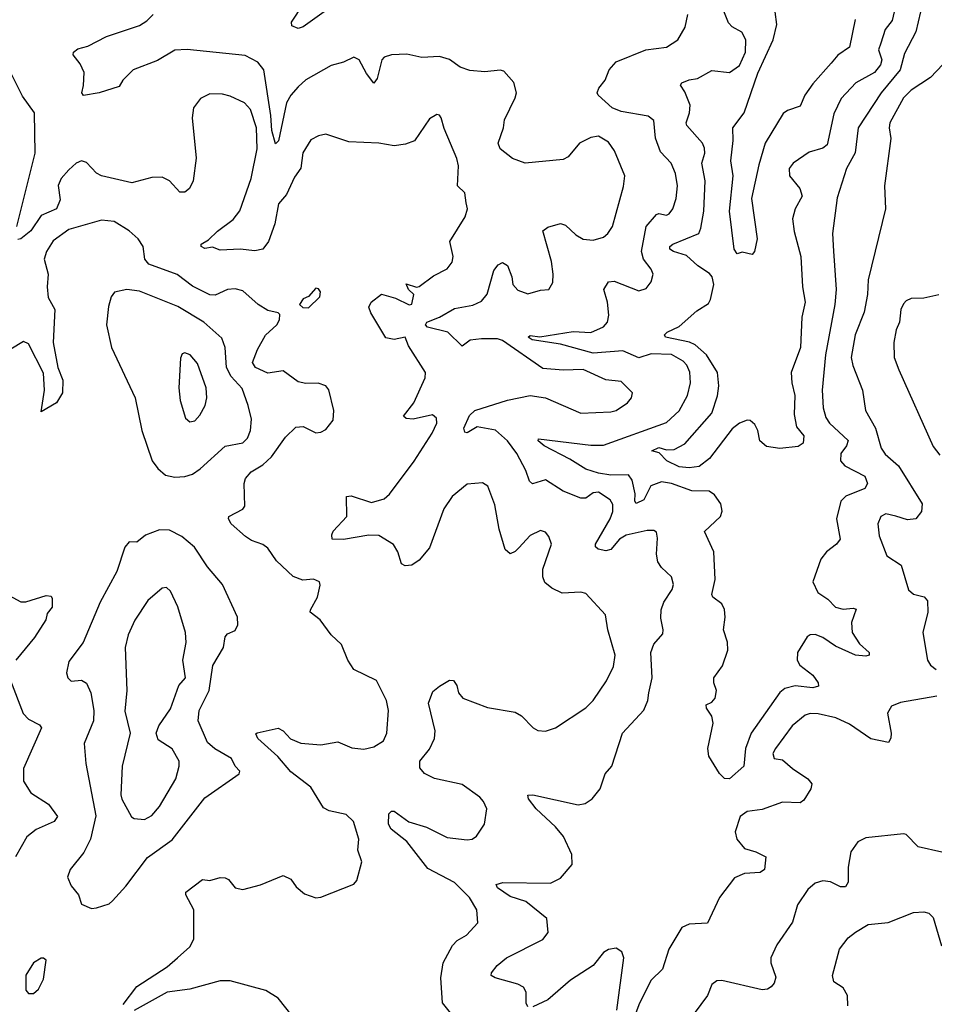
# Model space of a CAD drawing. Extents: x 1603745 to 1745082, y 385868 to 533966.
# Tile 541 of 646: x 1627650 to 1631277, y 500411 to 504314. Entities that reach past the tile are written whole.
import ezdxf

# ---------------------------------------------------------------- set-up
doc = ezdxf.new("R2010")
doc.units = 0

msp = doc.modelspace()

# ---------------------------------------------------------------- linework, layer by layer
at = {"layer": '0CON20XD'}
for points in [[(1628867.3, 504352.7), (1628775, 504286.1), (1628755, 504278.9), (1628730, 504290), (1628728.1, 504305), (1628775, 504374)], [(1631117.3, 504345), (1631109.5, 504310.5), (1631082.8, 504275), (1631065, 504221.4), (1631055.9, 504195), (1631068.6, 504155), (1631064.2, 504135), (1631040, 504105), (1630965.7, 504064.3), (1630907.9, 504002.1), (1630879.1, 503940.9), (1630851.9, 503818.1), (1630835, 503805.6), (1630781.4, 503788.6), (1630718, 503745), (1630701.9, 503725), (1630703.5, 503695), (1630743.3, 503645), (1630753.5, 503615), (1630725.3, 503564.7), (1630714.6, 503525), (1630721.2, 503475), (1630747.2, 503375), (1630754.7, 503255), (1630765.2, 503195), (1630752.3, 503135), (1630746.9, 503015), (1630709.8, 502915), (1630712, 502875), (1630724.2, 502825), (1630721.3, 502748.7), (1630730.7, 502700.7), (1630760, 502665), (1630756.9, 502635), (1630737.4, 502622.6), (1630665, 502614), (1630612, 502622), (1630585.4, 502645), (1630577.3, 502685), (1630565, 502709.6), (1630546.7, 502725), (1630535, 502726.5), (1630505, 502714.2), (1630475, 502691.8), (1630385.3, 502575), (1630345, 502543.2), (1630305, 502538.1), (1630265, 502541.4), (1630216.9, 502565), (1630186.6, 502596.6), (1630157.5, 502605), (1630185, 502617.7), (1630215, 502609.2), (1630245, 502610), (1630287.7, 502632.3), (1630395.1, 502754.9), (1630417.6, 502822.4), (1630422.7, 502862.7), (1630418, 502915), (1630373.8, 502985), (1630328.4, 503025), (1630306.3, 503036.3), (1630210.8, 503055), (1630207.1, 503065), (1630218.1, 503075), (1630265, 503098), (1630335, 503160), (1630381.1, 503188.9), (1630390, 503205), (1630402.5, 503265), (1630396.4, 503295), (1630385, 503308.2), (1630338.8, 503338.8), (1630295, 503380), (1630242.9, 503395), (1630228.5, 503405), (1630228.9, 503415), (1630240.8, 503425), (1630342.7, 503467.3), (1630351.8, 503488.2), (1630363.3, 503555), (1630368.2, 503675), (1630355.3, 503745), (1630366.9, 503785), (1630366.4, 503805), (1630357.8, 503825), (1630295.5, 503895), (1630292.7, 503905), (1630306.9, 503945), (1630308.8, 503975), (1630287.7, 504027.7), (1630270, 504055), (1630276.4, 504063.6), (1630305, 504076.2), (1630338.3, 504081.7), (1630395, 504113.5), (1630465, 504104.4), (1630505, 504133.1), (1630528.4, 504185), (1630530, 504235), (1630513.3, 504265), (1630475, 504285.5), (1630461.4, 504301.4), (1630424, 504396)], [(1629665, 500400.6), (1629658.2, 500415), (1629658.9, 500458.9), (1629648.2, 500478.2), (1629625, 500490.5), (1629535.6, 500515.6), (1629520, 500525), (1629521.2, 500535), (1629544.3, 500565), (1629580.8, 500595), (1629725, 500667.3), (1629745.7, 500695), (1629740.2, 500750.2), (1629657.9, 500817.9), (1629595, 500837.8), (1629545, 500872.5), (1629540, 500885), (1629566.1, 500893.9), (1629755, 500890.7), (1629795, 500910.5), (1629840.9, 500965), (1629839.4, 501005), (1629806.1, 501076.1), (1629775, 501114.7), (1629698.8, 501185), (1629668.1, 501225), (1629665, 501240), (1629685, 501241.1), (1629865, 501201.5), (1629892.8, 501207.2), (1629920, 501225), (1629952.5, 501265), (1629972.5, 501325), (1629997.8, 501355), (1630040.5, 501485), (1630125, 501576.7), (1630140.8, 501615), (1630145.7, 501645), (1630158.6, 501705), (1630152.9, 501805), (1630165, 501838), (1630200.5, 501879.5), (1630202.5, 501895), (1630192.2, 501942.2), (1630194.6, 501975), (1630204.6, 502005), (1630238.1, 502055), (1630243.3, 502075), (1630234.4, 502105), (1630195, 502142.5), (1630181.1, 502165), (1630175.3, 502195), (1630179.1, 502259.1), (1630175, 502282.5), (1630165, 502288.8), (1630138.6, 502288.6), (1630055, 502270), (1630029.3, 502255), (1629995, 502214.2), (1629975, 502208.4), (1629944.5, 502214.5), (1629933.3, 502225), (1629934.1, 502235), (1629991.5, 502335), (1630002.3, 502365), (1630001.7, 502391.7), (1629991.2, 502411.2), (1629945, 502440.9), (1629925, 502438), (1629895, 502417.2), (1629875, 502416.7), (1629805.2, 502445.2), (1629735, 502489.6), (1629684.2, 502474.2), (1629671.5, 502485), (1629657.2, 502527.2), (1629622.3, 502595), (1629584.1, 502644.1), (1629536.7, 502686.7), (1629465, 502699.5), (1629425, 502676.9), (1629415, 502679.4), (1629411.9, 502695), (1629433.7, 502745), (1629454.5, 502765.5), (1629585, 502806), (1629675, 502824.7), (1629735, 502814.5), (1629875, 502754), (1629995, 502759.6), (1630015, 502765.4), (1630060, 502795), (1630075.7, 502815), (1630080.8, 502835), (1630035, 502879.5), (1629975, 502886.4), (1629885, 502927.3), (1629805, 502924.6), (1629725, 502931.8), (1629565, 503041.9), (1629545, 503048.5), (1629481.5, 503048.5), (1629436, 503044), (1629405, 503020), (1629348, 503075), (1629267.5, 503095), (1629258.9, 503105), (1629264.4, 503115), (1629315.2, 503134.8), (1629375, 503169.6), (1629447.6, 503182.4), (1629481.7, 503198.3), (1629503.6, 503226.4), (1629530.6, 503319.4), (1629547.5, 503342.5), (1629565, 503351.1), (1629585, 503339.2), (1629602.3, 503295), (1629605.6, 503265), (1629625, 503241.9), (1629665, 503226.9), (1629715, 503242.5), (1629748.8, 503245), (1629765, 503272.5), (1629765.3, 503305), (1629758.6, 503355), (1629725, 503477.5), (1629745, 503491.2), (1629795, 503506.9), (1629815, 503500), (1629855, 503461.4), (1629885, 503444.4), (1629925, 503440), (1629965, 503452.2), (1629983.1, 503466.9), (1630001.1, 503495), (1630045, 503653.3), (1630050, 503695), (1630008.6, 503795), (1629985, 503828.6), (1629945, 503853.1), (1629915, 503847.5), (1629870, 503825), (1629825, 503771.1), (1629805, 503759.6), (1629655, 503745.3), (1629604.3, 503764.3), (1629555, 503802.1), (1629547.8, 503825), (1629568.2, 503885), (1629572.4, 503917.6), (1629615.6, 504005), (1629620, 504025), (1629610, 504065), (1629570.7, 504110.7), (1629555, 504114.4), (1629495, 504107.1), (1629435, 504112.9), (1629396.7, 504126.7), (1629355, 504156.4), (1629315, 504168.5), (1629245, 504164.4), (1629185, 504177.5), (1629125, 504174.6), (1629095, 504166.2), (1629086.2, 504155), (1629068.3, 504081.7), (1629055, 504063.3), (1629025, 504100.8), (1628996, 504155), (1628975, 504166.2), (1628935, 504145.7), (1628885, 504132.7), (1628785, 504075.4), (1628755, 504048.8), (1628725, 504015.4), (1628708.5, 503985), (1628676.6, 503833.4), (1628665, 503822), (1628650.6, 503875), (1628646.8, 503935), (1628619.1, 504115), (1628595, 504145.4), (1628545, 504172.9), (1628315, 504196.7), (1628265, 504192.9), (1628197.4, 504152.6), (1628100.8, 504115), (1628060, 504075), (1628045, 504050), (1627965, 504024.5), (1627903.9, 504013.9), (1627896.2, 504025), (1627903.8, 504053.8), (1627906.2, 504105), (1627889.6, 504139.6), (1627862, 504175), (1627864, 504185), (1627880.9, 504199.1), (1627921.1, 504208.9), (1627995, 504248.2), (1628125, 504291.8), (1628155, 504310), (1628180, 504335)], [(1630915, 501977.7), (1630955, 501981.4), (1630966.6, 501976.6), (1630949.2, 501925), (1630951.8, 501885), (1630979.8, 501839.8), (1631018.8, 501805), (1631018.8, 501795), (1631005, 501790.6), (1630965, 501795.4), (1630885, 501831.2), (1630835, 501865.3), (1630805, 501877.1), (1630785, 501876.1), (1630772.8, 501867.2), (1630734.5, 501805), (1630733.3, 501775), (1630744.4, 501755), (1630795.4, 501715), (1630816.2, 501685), (1630817.5, 501672.5), (1630795, 501665.3), (1630725, 501673.7), (1630685, 501663.1), (1630665, 501646.8), (1630551, 501485), (1630528.5, 501425), (1630522.1, 501355), (1630465.5, 501304.5), (1630445, 501306.3), (1630425, 501326), (1630383.1, 501395), (1630379.3, 501425), (1630400.3, 501525), (1630395, 501552.5), (1630373.8, 501585), (1630372.3, 501597.7), (1630395, 501608.8), (1630407.6, 501625), (1630412.9, 501655), (1630402.2, 501685), (1630402.5, 501705), (1630437, 501753), (1630458.2, 501815), (1630457, 501847), (1630441.1, 501895), (1630448.2, 501945), (1630445.3, 501975.3), (1630435, 501998.9), (1630398.9, 502025), (1630395.4, 502035), (1630408.1, 502095), (1630402.8, 502205), (1630365.4, 502285), (1630429.5, 502345), (1630435.4, 502365.4), (1630431.1, 502395), (1630405, 502431.1), (1630384.7, 502444.7), (1630315, 502446.8), (1630235, 502475.5), (1630195, 502482), (1630153.4, 502466.6), (1630125, 502410.7), (1630095, 502396.7), (1630089.2, 502405), (1630091.3, 502435), (1630078.7, 502488.7), (1630065, 502510), (1629995, 502508), (1629946.1, 502516.1), (1629895, 502532), (1629831.5, 502571.5), (1629730.6, 502625), (1629706.2, 502645), (1629707, 502653), (1629915, 502627.8), (1629965, 502627.8), (1630215, 502717.3), (1630265, 502763.3), (1630297.8, 502825), (1630310.8, 502875), (1630307.3, 502917.3), (1630295.3, 502945), (1630280.8, 502960.8), (1630235, 502986.8), (1630155, 502989.6), (1630105, 502973.6), (1630042.1, 503002.1), (1629925, 502992.6), (1629795, 503027.6), (1629682, 503045), (1629666.2, 503055), (1629675, 503062), (1629712.4, 503057.6), (1629845, 503077.6), (1629915, 503074.2), (1629965, 503096.8), (1629980.7, 503115), (1629986.9, 503143.1), (1629981.8, 503195), (1629967.1, 503245), (1629985, 503275.4), (1630007.9, 503277.9), (1630105, 503239.2), (1630135, 503248), (1630154.3, 503275), (1630161.9, 503305), (1630154.5, 503325), (1630124.4, 503364.4), (1630116.2, 503395), (1630134.4, 503495), (1630175, 503542), (1630185, 503546.5), (1630215, 503539.1), (1630225.7, 503544.3), (1630239.6, 503565), (1630253.3, 503605), (1630259.3, 503655), (1630250.4, 503705), (1630233.5, 503745), (1630191.1, 503791.1), (1630171.6, 503845), (1630164.5, 503915), (1630142.5, 503932.5), (1630035, 503950.7), (1629999.4, 503965), (1629944, 504015), (1629940.8, 504025), (1629947.3, 504042.7), (1629972.5, 504075), (1629987.5, 504115), (1630015, 504147.8), (1630133.3, 504195), (1630215, 504205.5), (1630260, 504235), (1630288.9, 504285), (1630300, 504335)], [(1630577.9, 504102.1), (1630637.7, 504235), (1630652.2, 504295), (1630645.7, 504345.7)], [(1631222.7, 504345), (1631204.2, 504265.8), (1631159.1, 504180.9), (1631142, 504115), (1631066.2, 504023.8), (1630975.3, 503885), (1630963.7, 503786.3), (1630929.1, 503725), (1630892.1, 503607.9), (1630873.8, 503466.2), (1630877.1, 503397.1), (1630887.3, 503245), (1630882.5, 503185), (1630845.2, 502985), (1630832.9, 502845), (1630835.9, 502775.9), (1630847.1, 502737.1), (1630862, 502715), (1630935.8, 502645.8), (1630929.3, 502625), (1630906.5, 502595), (1630905.6, 502565), (1630922.9, 502545), (1631001.1, 502505), (1631012.7, 502475), (1631001.5, 502455), (1630925.6, 502425), (1630906.8, 502405), (1630889.7, 502335), (1630904.4, 502255), (1630889.4, 502235), (1630850, 502205), (1630827.3, 502175), (1630795.5, 502085.5), (1630815, 502043.1), (1630855, 502016.5), (1630885, 501985.5), (1630915, 501977.7)], [(1630963.5, 504315), (1630940.9, 504205), (1630895, 504173.3), (1630867.5, 504142.5), (1630795, 504060), (1630763.9, 504015), (1630745, 503971.4), (1630695.3, 503954.7), (1630678.2, 503941.8), (1630606.6, 503825), (1630580.9, 503739.1), (1630552.5, 503605), (1630574, 503445), (1630564, 503395), (1630555, 503383.8), (1630515, 503393.3), (1630495, 503386.2), (1630483.8, 503405), (1630464.7, 503555), (1630478.9, 503695), (1630470.2, 503755), (1630479.7, 503835), (1630477.8, 503885), (1630523.7, 503945), (1630577.9, 504102.1)], [(1631336.4, 504163.6), (1631261.9, 504085), (1631185.2, 504034.8), (1631154.7, 504005), (1631101.2, 503905), (1631097.8, 503885), (1631105, 503843.3), (1631078.9, 503655), (1631083.1, 503565), (1631015, 503283.3), (1631012, 503225), (1630998.6, 503155), (1630963.5, 503065), (1630947.1, 502975), (1630953.6, 502943.6), (1630992.7, 502845), (1631003.8, 502765), (1631043.3, 502695), (1631066.1, 502615), (1631082.4, 502592.4), (1631135.4, 502545), (1631228.5, 502395), (1631226.6, 502365), (1631204.2, 502335.8), (1631171.1, 502331.1), (1631124.5, 502345.5), (1631085, 502355.4), (1631064.4, 502345), (1631053.6, 502315), (1631058.6, 502268.6), (1631088.3, 502188.3), (1631145, 502152), (1631175, 502054.2), (1631195, 502036.9), (1631236.7, 502026.7), (1631249.8, 502009.8), (1631251.3, 501965), (1631231.8, 501885), (1631250.4, 501775), (1631261.5, 501755), (1631285, 501737.9)], [(1627638.6, 503495), (1627711.2, 503785), (1627709.3, 503945), (1627661.7, 504011.7), (1627615, 504104.3)], [(1629380.4, 500350.4), (1629326.7, 500416.7), (1629320.7, 500515), (1629329.4, 500575), (1629366.2, 500643.8), (1629385, 500663.3), (1629422, 500685), (1629466.9, 500733.1), (1629463.6, 500785), (1629433.9, 500833.9), (1629375, 500893.3), (1629269.1, 500949.1), (1629185, 501056.7), (1629122.9, 501105), (1629113.1, 501125), (1629114.4, 501165.6), (1629125, 501176.2), (1629135, 501175.8), (1629193.6, 501133.6), (1629263, 501113), (1629345, 501071.5), (1629425, 501063.1), (1629444.4, 501065.6), (1629462.1, 501077.9), (1629492.9, 501125), (1629502.5, 501185), (1629490, 501215), (1629475, 501231.4), (1629405, 501281.8), (1629295, 501305.5), (1629255, 501325.7), (1629237.6, 501347.6), (1629236.9, 501375), (1629275, 501422), (1629295.6, 501465), (1629297.3, 501495), (1629271.5, 501605), (1629289.1, 501650.9), (1629315, 501672.5), (1629355, 501696), (1629370, 501695), (1629383.3, 501675), (1629390, 501645), (1629407.5, 501625), (1629505, 501588), (1629615, 501568.8), (1629640, 501555), (1629686.4, 501506.4), (1629705, 501496.7), (1629735, 501493.3), (1629775, 501506.7), (1629895, 501585.6), (1629925, 501615.7), (1629977.5, 501692.5), (1630005, 501750), (1630012.1, 501795), (1629983.1, 501895), (1629973.3, 501955), (1629895, 502039.4), (1629875, 502044.5), (1629801.1, 502041.1), (1629760.4, 502060.4), (1629733.2, 502083.2), (1629725.4, 502105), (1629724.6, 502135.4), (1629758.6, 502235), (1629749.2, 502265), (1629735, 502282), (1629715, 502289.2), (1629675, 502268.9), (1629629.6, 502220.4), (1629615, 502205.7), (1629595, 502197.1), (1629575, 502213.8), (1629551.5, 502295), (1629535, 502391.2), (1629507.1, 502465), (1629485, 502478.6), (1629425, 502473.1), (1629365, 502424.3), (1629332.2, 502375), (1629275, 502220), (1629235, 502171.4), (1629205, 502152), (1629179.3, 502149.3), (1629165, 502156.7), (1629150, 502205), (1629133.2, 502233.2), (1629075, 502269.2), (1629035, 502270.7), (1628935, 502254.1), (1628889.4, 502255), (1628887.6, 502272.4), (1628893.7, 502286.3), (1628947.8, 502345), (1628946, 502424), (1628965, 502427.1), (1629045, 502400.5), (1629095, 502414.5), (1629117.3, 502432.7), (1629214.2, 502564.2), (1629285.6, 502675), (1629304.4, 502715), (1629302.9, 502735), (1629287.1, 502747.1), (1629210.6, 502730.6), (1629182.9, 502732.9), (1629172.9, 502742.9), (1629213.5, 502795), (1629258.2, 502895), (1629259.1, 502915), (1629191.5, 503021.5), (1629178.8, 503055), (1629135, 503046.5), (1629102.9, 503052.9), (1629042.3, 503152.3), (1629035.5, 503175), (1629044.4, 503195), (1629085, 503225.6), (1629140.9, 503210.9), (1629195, 503184.4), (1629205, 503186.7), (1629213.3, 503225), (1629192.5, 503245), (1629183.3, 503266.7), (1629223.6, 503253.6), (1629235, 503256.2), (1629291.7, 503298.3), (1629345, 503326), (1629365, 503353.3), (1629368.6, 503375), (1629355.8, 503435), (1629416.8, 503533.2), (1629426, 503565), (1629421.2, 503588.8), (1629415, 503627.5), (1629386.7, 503655), (1629390.6, 503735), (1629383.4, 503763.4), (1629333.4, 503883.4), (1629322, 503925), (1629315, 503936.2), (1629305, 503938.8), (1629275, 503920.8), (1629215.4, 503834.6), (1629179.8, 503820.2), (1629135, 503814.1), (1629075, 503825.4), (1628955, 503829.6), (1628865, 503860), (1628835, 503854.5), (1628805, 503837.8), (1628773.1, 503786.9), (1628765, 503725.8), (1628739.9, 503690.1), (1628708.3, 503621.7), (1628676.1, 503583.9), (1628661.8, 503505), (1628636.9, 503435), (1628615, 503404.4), (1628582.5, 503397.5), (1628525, 503404.6), (1628445, 503401.1), (1628415, 503412), (1628385, 503406.7), (1628370, 503415), (1628370, 503425), (1628399.1, 503440.9), (1628434.2, 503475.8), (1628497.4, 503522.6), (1628523.4, 503556.6), (1628568.8, 503685), (1628591.7, 503801.7), (1628589.2, 503885), (1628565, 503958.6), (1628542.5, 503985), (1628485, 504011.8), (1628455, 504019.5), (1628405, 504020.8), (1628367.6, 504002.4), (1628339.4, 503965), (1628334.4, 503925), (1628350, 503765), (1628338.1, 503675), (1628324.3, 503645.7), (1628305, 503630), (1628285, 503630), (1628244, 503675), (1628215, 503690), (1628175, 503689.2), (1628095, 503667.1), (1627975, 503695.6), (1627955.5, 503705.5), (1627915, 503747.5), (1627895, 503754.4), (1627875, 503745.6), (1627845, 503719.2), (1627815, 503684.6), (1627802.7, 503657.3), (1627810.7, 503600.7), (1627796.4, 503565), (1627735, 503537.4), (1627695, 503477.1), (1627655, 503445.7), (1627643.1, 503443.1)], [(1628060.5, 500409.5), (1628115, 500481.2), (1628235, 500559.6), (1628275.7, 500594.3), (1628325, 500638.1), (1628340.7, 500669.3), (1628340.5, 500785), (1628308.8, 500845), (1628308.8, 500855), (1628375, 500906), (1628405, 500901.2), (1628445, 500913.8), (1628465, 500912), (1628478.8, 500905), (1628505, 500872), (1628535, 500865.8), (1628605.8, 500884.2), (1628695, 500921.2), (1628725, 500906.2), (1628746.1, 500876.1), (1628779.2, 500849.2), (1628825, 500833.1), (1628845, 500835.6), (1628975, 500887.5), (1628987.9, 500902.1), (1629006.7, 500975), (1628991.5, 501021.5), (1628995.4, 501065), (1628974.6, 501135), (1628945, 501163.8), (1628877.4, 501177.4), (1628855, 501189.1), (1628805, 501271.8), (1628725, 501331.8), (1628673.4, 501393.4), (1628594.4, 501465), (1628586.4, 501483.6), (1628592.4, 501487.6), (1628675, 501505.8), (1628695, 501494.4), (1628723.8, 501463.8), (1628765, 501446.3), (1628845, 501438.9), (1628911.7, 501451.7), (1628967.3, 501427.3), (1629015, 501422.5), (1629055, 501431.1), (1629093.1, 501455), (1629105.7, 501485.7), (1629112.5, 501575), (1629104.6, 501614.6), (1629065.6, 501695), (1628975, 501738.2), (1628951.4, 501775), (1628926.9, 501836.9), (1628885.8, 501875), (1628842.5, 501935), (1628802.5, 501965), (1628802.9, 501975), (1628831.9, 502025), (1628842.3, 502072.3), (1628838.8, 502085), (1628815.6, 502095.6), (1628772.6, 502092.6), (1628735, 502107.3), (1628668.8, 502168.8), (1628635, 502218.8), (1628615, 502233.8), (1628569.8, 502249.8), (1628545.3, 502265.3), (1628489.2, 502315), (1628478.8, 502335), (1628480, 502345), (1628535.8, 502374.2), (1628543.8, 502385), (1628540.6, 502475), (1628545.7, 502495), (1628567.9, 502522.1), (1628615, 502550), (1628649, 502581), (1628705, 502659.2), (1628745, 502698.8), (1628775, 502702), (1628825, 502676), (1628845, 502678.8), (1628865, 502690), (1628893.9, 502726.1), (1628896, 502765), (1628876.4, 502846.4), (1628865, 502862.5), (1628833.6, 502873.6), (1628785, 502872), (1628755, 502878.6), (1628695, 502922.2), (1628635, 502912.7), (1628585, 502935.6), (1628573.6, 502955), (1628592.9, 503007.1), (1628625, 503064.2), (1628670, 503105), (1628681.2, 503125), (1628682.5, 503145), (1628675, 503152.5), (1628635, 503161.2), (1628596.2, 503185), (1628535, 503240), (1628505, 503247.9), (1628474, 503245), (1628425, 503222.3), (1628405, 503222.9), (1628335, 503258.2), (1628274.3, 503304.3), (1628163.1, 503345), (1628146.2, 503365), (1628139.6, 503415), (1628120.5, 503445), (1628085, 503477.5), (1628025, 503514.5), (1627975, 503520), (1627845, 503482.5), (1627783, 503437), (1627756.7, 503395), (1627748.1, 503365), (1627763.6, 503305), (1627759.3, 503255), (1627763.3, 503213.3), (1627790, 503165), (1627782.7, 503035), (1627801.9, 502935), (1627821.2, 502885), (1627820, 502835), (1627796.7, 502795), (1627735, 502760), (1627748.6, 502845), (1627745, 502912.5), (1627685, 503029.4), (1627665, 503038.1), (1627615, 503008)], [(1628265, 502500.4), (1628305, 502503.2), (1628335, 502512.7), (1628366.7, 502533.3), (1628465, 502623.2), (1628535, 502636.7), (1628553.2, 502655), (1628565.9, 502685), (1628570.1, 502730.1), (1628556.7, 502785), (1628532.3, 502852.3), (1628489.5, 502899.5), (1628470.2, 502935), (1628464.7, 503015), (1628451.6, 503051.6), (1628380, 503115), (1628277.2, 503177.2), (1628125, 503238), (1628075, 503244.5), (1628026.4, 503233.6), (1628013.8, 503216.2), (1628002.4, 503177.6), (1627994.5, 503104.5), (1628014.3, 503015), (1628108.9, 502815), (1628134.6, 502685), (1628175.6, 502565), (1628198.1, 502535), (1628229.1, 502509.1), (1628265, 502500.4)], [(1628795, 503172), (1628841.2, 503215), (1628843.3, 503235), (1628835, 503247.5), (1628825, 503250), (1628795, 503217.5), (1628775, 503207.5), (1628760, 503185), (1628773.6, 503173.6), (1628795, 503172)], [(1631295, 503223.8), (1631235, 503210), (1631185, 503209.2), (1631165, 503200), (1631155, 503188), (1631144.6, 503165), (1631139.1, 503115), (1631125.6, 503085), (1631116.5, 503035), (1631118.1, 502975), (1631136.5, 502926.5), (1631272.8, 502622.8), (1631298.3, 502588.3)], [(1628325, 502720), (1628345, 502724.3), (1628365, 502746), (1628385.6, 502785), (1628391.9, 502815), (1628389.4, 502855), (1628355, 502951.2), (1628326.2, 502985), (1628305, 502994), (1628295, 502990), (1628287.5, 502972.5), (1628281.5, 502855), (1628286.7, 502805), (1628308.1, 502735), (1628325, 502720)], [(1627935, 500790.8), (1627955, 500792.9), (1628005, 500809.2), (1628018.9, 500821.1), (1628071.2, 500878.8), (1628157.7, 500992.3), (1628255, 501062.2), (1628385, 501228.9), (1628521.2, 501325), (1628523.3, 501335), (1628504.4, 501354.4), (1628490.8, 501385), (1628423.6, 501423.6), (1628395, 501448.9), (1628358.1, 501535), (1628362.5, 501575), (1628401.8, 501655), (1628416.4, 501753.6), (1628458.1, 501825), (1628465, 501867.5), (1628475, 501880), (1628505, 501893.3), (1628516, 501915), (1628514, 501945), (1628454.4, 502075), (1628395.7, 502145), (1628343.5, 502223.5), (1628292.9, 502265), (1628245, 502290.5), (1628205, 502292.2), (1628149.5, 502270.5), (1628115, 502243.1), (1628085, 502244), (1628067.3, 502222.7), (1628035, 502126), (1627969.7, 502005), (1627902.7, 501845), (1627845, 501770), (1627835.8, 501725), (1627840.8, 501705), (1627855, 501691.4), (1627895.7, 501695.7), (1627915, 501684), (1627932.7, 501645), (1627944.6, 501575), (1627943.2, 501535), (1627906.7, 501445), (1627913.1, 501365), (1627952.1, 501157.9), (1627930.8, 501065), (1627905, 501012), (1627850.8, 500945), (1627840, 500915), (1627855, 500880), (1627884.2, 500845), (1627895, 500808), (1627935, 500790.8)], [(1627535, 502071.2), (1627655, 502005.8), (1627675, 502006), (1627755, 502032), (1627775, 502028.8), (1627779.5, 502019.5), (1627779.2, 501985), (1627759.4, 501960.6), (1627754.4, 501935), (1627709.5, 501865), (1627635.5, 501775)], [(1628145, 501143.8), (1628175, 501158.9), (1628205.4, 501195), (1628269.1, 501305), (1628282.2, 501355), (1628282.9, 501375), (1628255, 501423.8), (1628199.3, 501459.3), (1628191.5, 501485), (1628201.9, 501515), (1628247.8, 501582.2), (1628281.2, 501675), (1628307.3, 501705), (1628297.2, 501775), (1628310.7, 501845), (1628308.2, 501885), (1628276.9, 501986.9), (1628248.3, 502048.3), (1628232.7, 502062.7), (1628215, 502060.8), (1628158.5, 502011.5), (1628106.4, 501933.6), (1628080, 501875), (1628068.7, 501825), (1628075.8, 501655), (1628067.6, 501572.4), (1628088.9, 501485), (1628056.2, 501355), (1628051.4, 501241.4), (1628055, 501223.8), (1628093.7, 501153.7), (1628105, 501147.1), (1628145, 501143.8)], [(1627613.5, 501695), (1627664.1, 501564.1), (1627685, 501540.6), (1627728.9, 501518.9), (1627736.7, 501506.7), (1627665.5, 501345), (1627665.5, 501295), (1627695, 501248.5), (1627765, 501203.9), (1627800.6, 501155), (1627786.9, 501135), (1627716.2, 501103.8), (1627679.2, 501075), (1627633.9, 500995)], [(1631287.6, 501632.4), (1631143, 501607), (1631107.8, 501592.2), (1631091.9, 501565), (1631105.6, 501485), (1631104.4, 501465.6), (1631095, 501448.8), (1631025, 501463.5), (1630941.2, 501521.2), (1630886.2, 501546.2)], [(1630886.2, 501546.2), (1630817.1, 501562.9), (1630785, 501563.5), (1630765, 501556.5), (1630713.1, 501515), (1630646.7, 501425), (1630636.7, 501405), (1630642.5, 501385), (1630675, 501380), (1630714.2, 501345), (1630775.6, 501305), (1630791.4, 501285), (1630788, 501265), (1630759.6, 501220.4), (1630745, 501209.5), (1630675, 501211.8), (1630595, 501182.9), (1630535, 501175.7), (1630507.5, 501155), (1630487.8, 501095), (1630493.5, 501065), (1630525, 501028.9), (1630570, 501015), (1630608.8, 500995), (1630603.8, 500945), (1630586.7, 500933.3), (1630525, 500928.8), (1630485, 500912.2), (1630425.6, 500834.4), (1630377.5, 500732.5), (1630305, 500728.1), (1630276, 500715), (1630225, 500628.6), (1630199.8, 500550.2), (1630155, 500506.9), (1630108.5, 500415), (1630082.3, 500345)], [(1631306.3, 501013.7), (1631213.3, 501035), (1631165, 501083.3), (1631155, 501086.2), (1631005, 501071.2), (1630973.8, 501055), (1630946, 501015), (1630935.8, 500955), (1630935.8, 500895), (1630925, 500876.7), (1630905, 500876), (1630865, 500895.7), (1630835, 500900), (1630805, 500891.4), (1630775, 500865.8), (1630734.7, 500805), (1630715, 500736.2), (1630653, 500647), (1630628.6, 500595), (1630629.4, 500575), (1630648.2, 500518.2), (1630642.7, 500495), (1630629.9, 500480.1), (1630615, 500470.8), (1630595, 500468.5), (1630435, 500505.6), (1630415, 500504), (1630395, 500488.8), (1630377.8, 500445), (1630325.4, 500374.6)], [(1630934, 500405), (1630933.4, 500445), (1630915.6, 500475.6), (1630879.1, 500499.1), (1630873.9, 500525), (1630901.3, 500628.7), (1630935, 500674.6), (1630965, 500697.1), (1631015, 500727.5), (1631094.6, 500735.4), (1631195, 500774.2), (1631235, 500777.5), (1631255, 500772), (1631272, 500755), (1631305, 500642.5)], [(1630018, 500388), (1630045.3, 500595.3), (1630038.2, 500618.2), (1630015, 500632.9), (1629985, 500627.3), (1629965, 500615.4), (1629924.6, 500565), (1629835, 500505.9), (1629745, 500427.8), (1629685, 500400)], [(1627705, 500453.8), (1627725, 500471.2), (1627745, 500510), (1627755.8, 500585), (1627745, 500593.8), (1627735, 500593.8), (1627705.5, 500574.5), (1627674.2, 500525.8), (1627675, 500466.7), (1627685, 500453.8), (1627705, 500453.8)], [(1628731.2, 500365), (1628675.4, 500435), (1628626, 500466), (1628485, 500503.1), (1628445, 500503.8), (1628325, 500470.9), (1628235, 500458.8), (1628105, 500386)]]:
    msp.add_lwpolyline(points, dxfattribs=at)

doc.saveas('drawing.dxf')
